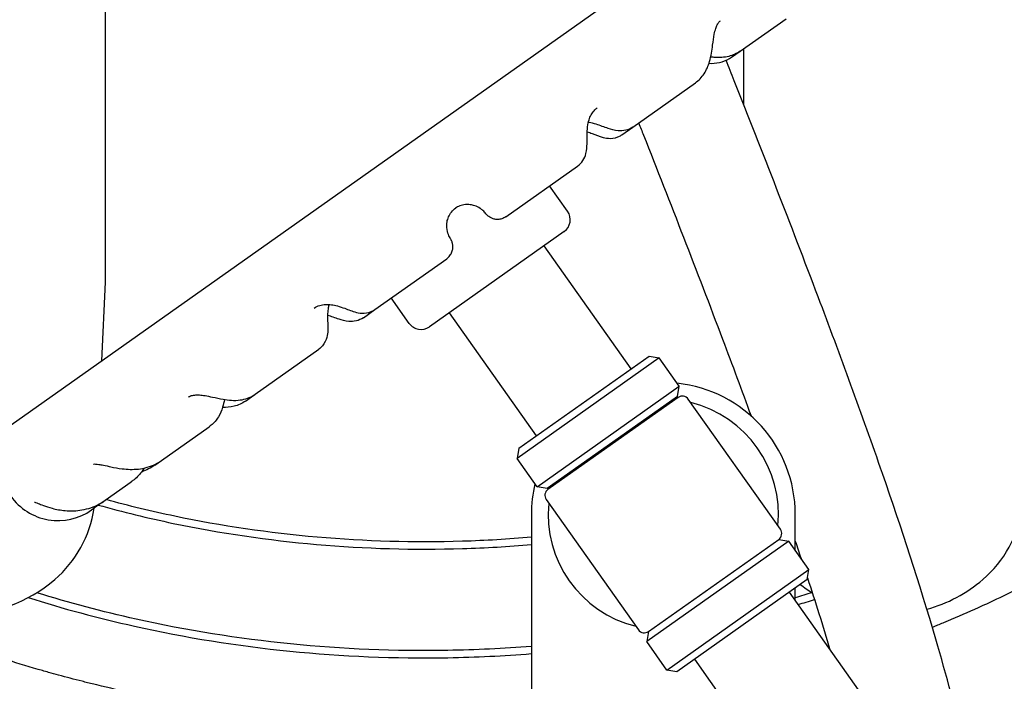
# Model space of a CAD drawing. Header units: inches. Extents: x 24 to 1128, y -94 to 748.
# Tile 473 of 573: x 942 to 950, y 138 to 144. Entities that reach past the tile are written whole.
import ezdxf

# ---------------------------------------------------------------- set-up
doc = ezdxf.new("R2010")
doc.units = ezdxf.units.IN
doc.header["$LTSCALE"] = 32
doc.header["$MEASUREMENT"] = 0
doc.layers.add('Visible (ANSI)', color=7, linetype='Continuous', lineweight=30)

msp = doc.modelspace()

# ---------------------------------------------------------------- linework, layer by layer
at = {"layer": 'Visible (ANSI)'}
for p, q in [((942.44166, 143.51258), (942.44166, 147.11467)), ((941.43881, 140.18893), (948.5814, 145.24322)), ((947.91187, 143.5444), (948.30799, 143.8247)), ((942.44166, 141.55221), (942.44166, 143.51258)), ((947.83868, 143.4926), (947.91187, 143.5444)), ((947.94166, 143.56548), (947.94166, 143.51258)), ((947.94166, 143.51258), (947.94166, 143.0874)), ((946.9873, 142.89015), (947.52624, 143.27152)), ((946.89394, 142.82408), (946.9873, 142.89015)), ((945.89393, 142.11645), (946.51069, 142.55288)), ((946.42509, 142.16374), (946.27016, 142.38268)), ((946.39525, 141.9895), (945.23448, 141.16811)), ((946.97394, 140.80643), (946.22302, 141.86762)), ((944.76363, 141.31662), (945.38381, 141.75547)), ((942.40931, 140.8757), (942.44166, 141.55221)), ((945.06024, 141.19794), (944.90531, 141.41688)), ((944.66479, 141.24667), (944.76363, 141.31662)), ((946.15764, 140.2288), (945.40672, 141.28999)), ((943.73272, 140.58712), (944.28153, 140.97547)), ((947.21411, 140.89982), (945.98967, 140.03337)), ((946.00459, 140.12049), (947.12699, 140.91474)), ((947.12699, 140.91474), (947.21411, 140.89982)), ((947.3874, 140.65494), (947.21411, 140.89982)), ((946.16296, 139.78849), (947.3874, 140.65494)), ((947.37249, 140.56781), (947.3874, 140.65494)), ((943.64923, 140.52804), (943.73272, 140.58712)), ((947.37249, 140.56781), (946.25008, 139.77357)), ((947.37826, 140.55965), (946.25586, 139.76541)), ((948.25963, 139.42233), (947.46539, 140.54474)), ((947.22521, 140.45135), (947.21943, 140.45951)), ((947.99532, 140.43036), (947.99634, 140.40897)), ((942.92556, 140.01595), (943.3368, 140.30695)), ((946.00459, 140.12049), (945.98967, 140.03337)), ((946.16296, 139.78849), (945.98967, 140.03337)), ((942.86749, 139.97485), (942.92556, 140.01595)), ((946.40891, 139.87371), (946.40314, 139.88187)), ((942.4395, 139.672), (942.66356, 139.83055)), ((946.25008, 139.77357), (946.16296, 139.78849)), ((942.41385, 139.65385), (942.4395, 139.672)), ((946.24094, 139.67829), (947.03519, 138.55588)), ((942.32255, 139.58924), (942.34302, 139.60373)), ((946.11279, 139.55031), (946.11279, 138.01952)), ((948.38779, 139.24122), (948.38779, 139.55031)), ((948.33184, 139.32029), (947.10739, 138.45384)), ((947.12231, 138.54096), (948.24471, 139.33521)), ((948.24471, 139.33521), (948.33184, 139.32029)), ((948.50513, 139.0754), (948.33184, 139.32029)), ((947.28068, 138.20895), (948.50513, 139.0754)), ((948.49021, 138.98828), (948.50513, 139.0754)), ((948.49021, 138.98828), (947.3678, 138.19404)), ((949.01587, 137.92083), (948.33715, 138.87997)), ((948.38779, 138.80842), (948.38779, 138.9158)), ((947.12231, 138.54096), (947.10739, 138.45384)), ((947.28068, 138.20895), (947.10739, 138.45384)), ((948.19958, 137.34319), (947.52086, 138.30234)), ((947.3678, 138.19404), (947.28068, 138.20895))]:
    msp.add_line(p, q, dxfattribs=at)
for centre, radius, start, end in [((945.19166, 144.31362), 14.5, 101.940544, 198.821487), ((945.19166, 144.31362), 14.5, 341.178513, 78.059456), ((945.19166, 144.31362), 12.75, 103.608961, 257.832657), ((945.19166, 144.31362), 12.75, 304.209033, 76.391039), ((946.32305, 142.09154), 0.125, 305.284259, 35.284259), ((945.16228, 141.27014), 0.125, 215.284259, 305.284259), ((947.25029, 139.55031), 1.1375, 0, 84.034652), ((947.41437, 140.50863), 0.0625, 35.284259, 125.284259), ((947.25029, 139.55031), 0.9925, 84.367988, 85.257404), ((947.25029, 139.55031), 0.9925, 354.367988, 76.20053), ((947.25029, 139.55031), 1.1375, 166.533866, 180), ((947.25029, 139.55031), 0.9925, 165.311115, 166.20053), ((942.03374, 139.99739), 0.5, 215.284259, 305.284259), ((946.29196, 139.71439), 0.0625, 125.284259, 215.284259), ((945.19166, 144.31362), 13.375, 200.472453, 260.876039), ((945.19166, 144.31362), 12.875, 201.305447, 258.337129), ((947.25029, 139.55031), 0.9925, 174.367988, 256.20053), ((949.35426, 139.74873), 1, 310.571241, 352.034452), ((941.35426, 139.74873), 1, 310.571241, 351.693692), ((948.20861, 139.38623), 0.0625, 305.284259, 35.284259), ((941.19166, 139.93862), 1.25, 229.428759, 310.571241), ((949.19166, 139.93862), 1.25, 232.529525, 238.264999), ((949.19166, 139.93862), 1.25, 285.325033, 310.571241), ((947.08621, 138.59198), 0.0625, 215.284259, 305.284259)]:
    msp.add_arc(centre, radius, start, end, dxfattribs=at)
for points, knots in [([(947.14844, 152.72272), (947.3373, 152.69184), (947.52589, 152.65633), (947.71368, 152.61616), (947.72514, 152.61371), (947.7366, 152.61124), (947.74805, 152.60876), (947.85449, 152.58565), (947.96066, 152.56105), (948.06647, 152.53495), (948.07929, 152.53179), (948.09211, 152.5286), (948.10493, 152.5254), (948.32521, 152.47026), (948.54386, 152.40861), (948.76001, 152.34053), (948.77543, 152.33567), (948.79084, 152.33078), (948.80623, 152.32586), (948.89269, 152.29822), (948.97874, 152.26954), (949.06433, 152.23985), (949.07609, 152.23577), (949.08785, 152.23167), (949.0996, 152.22754), (949.1163, 152.22169), (949.133, 152.21578), (949.14968, 152.20984), (949.35623, 152.13627), (949.56155, 152.05614), (949.76457, 151.96947), (949.78297, 151.96161), (949.80136, 151.9537), (949.81973, 151.94574), (949.90989, 151.90664), (949.99957, 151.86625), (950.08866, 151.82458), (950.10758, 151.81573), (950.12649, 151.80682), (950.14536, 151.79785), (950.19025, 151.77653), (950.23497, 151.75488), (950.27953, 151.73291), (950.42691, 151.66024), (950.57242, 151.58406), (950.71558, 151.50451), (950.73557, 151.4934), (950.75551, 151.48222), (950.77541, 151.47098), (950.80396, 151.45486), (950.83241, 151.4386), (950.86075, 151.42221), (950.89801, 151.40066), (950.93519, 151.37884), (950.97227, 151.35673), (950.98727, 151.34779), (951.00226, 151.3388), (951.01723, 151.32976), (951.03781, 151.31734), (951.05836, 151.30483), (951.07888, 151.29224), (951.26415, 151.17849), (951.44668, 151.05771), (951.62489, 150.93023), (951.64495, 150.91589), (951.66495, 150.90146), (951.68489, 150.88694), (951.76661, 150.82747), (951.84738, 150.76659), (951.92706, 150.70436), (951.94634, 150.68929), (951.96556, 150.67415), (951.98471, 150.65893), (952.12783, 150.5452), (952.26731, 150.42702), (952.40203, 150.30513), (952.43311, 150.27702), (952.46404, 150.24861), (952.49482, 150.21991), (952.49654, 150.21831), (952.49825, 150.2167), (952.49997, 150.2151), (952.5162, 150.19994), (952.53239, 150.18469), (952.54853, 150.16937), (952.62043, 150.1011), (952.69142, 150.03123), (952.76128, 149.95984), (952.778, 149.94275), (952.79465, 149.92558), (952.81124, 149.90832), (952.92351, 149.79151), (953.03269, 149.67078), (953.13797, 149.5466), (953.15186, 149.53022), (953.16568, 149.51377), (953.17944, 149.49727), (953.20536, 149.46617), (953.23104, 149.43485), (953.25645, 149.40334), (953.26935, 149.38735), (953.28218, 149.37132), (953.29494, 149.35523), (953.35891, 149.27458), (953.42117, 149.19268), (953.48156, 149.10967), (953.49264, 149.09445), (953.50365, 149.07919), (953.5146, 149.06389), (953.53934, 149.02933), (953.56375, 148.99458), (953.58783, 148.95966), (953.59814, 148.94471), (953.6084, 148.92972), (953.61858, 148.91471), (953.62156, 148.91032), (953.62453, 148.90594), (953.62749, 148.90155), (953.68251, 148.82006), (953.73616, 148.737), (953.78825, 148.65246), (953.79703, 148.63821), (953.80576, 148.62393), (953.81444, 148.6096), (953.83761, 148.57139), (953.86045, 148.53288), (953.88296, 148.49408), (953.89073, 148.48069), (953.89846, 148.46727), (953.90615, 148.45381), (953.95961, 148.36021), (954.01115, 148.2649), (954.06042, 148.16824), (954.06587, 148.15754), (954.0713, 148.14683), (954.0767, 148.1361), (954.09913, 148.0915), (954.12108, 148.04665), (954.14251, 148.00155), (954.14682, 147.99249), (954.15111, 147.98342), (954.15538, 147.97434), (954.20391, 147.87104), (954.24978, 147.76651), (954.29284, 147.66097), (954.29516, 147.65528), (954.29747, 147.64958), (954.29978, 147.64388), (954.32077, 147.592), (954.34108, 147.53989), (954.3607, 147.48756), (954.36222, 147.48348), (954.36375, 147.47941), (954.36527, 147.47533), (954.40005, 147.38197), (954.43261, 147.28794), (954.4629, 147.1934), (954.46887, 147.17475), (954.47476, 147.15606), (954.48058, 147.13732), (954.48096, 147.13609), (954.48134, 147.13486), (954.48172, 147.13364), (954.49944, 147.07636), (954.5164, 147.01867), (954.53255, 146.9607), (954.53263, 146.96042), (954.53271, 146.96014), (954.53278, 146.95985), (954.56481, 146.8448), (954.59364, 146.72851), (954.61911, 146.61124), (954.61999, 146.60719), (954.62086, 146.60315), (954.62173, 146.59911), (954.63346, 146.54459), (954.64447, 146.48986), (954.65474, 146.43495), (954.6559, 146.42873), (954.65705, 146.42252), (954.6582, 146.4163), (954.67868, 146.30484), (954.69612, 146.19263), (954.71044, 146.07992), (954.71183, 146.06895), (954.71319, 146.05798), (954.71453, 146.047), (954.72042, 145.9985), (954.72572, 145.94998), (954.73044, 145.90144), (954.73174, 145.8881), (954.73299, 145.87475), (954.7342, 145.86141), (954.7438, 145.75531), (954.7506, 145.64919), (954.75461, 145.54324), (954.75528, 145.52556), (954.75588, 145.50789), (954.75639, 145.49023), (954.75762, 145.44805), (954.7584, 145.4059), (954.75875, 145.36379), (954.75892, 145.34397), (954.75898, 145.32416), (954.75895, 145.30435), (954.75894, 145.29468), (954.7589, 145.285), (954.75884, 145.27533), (954.75827, 145.18534), (954.7557, 145.09517), (954.7511, 145.00493), (954.74988, 144.98092), (954.74851, 144.9569), (954.74701, 144.93288), (954.74476, 144.89718), (954.7422, 144.86149), (954.73933, 144.82579), (954.73723, 144.79972), (954.73496, 144.77364), (954.73252, 144.74757), (954.7238, 144.65445), (954.71292, 144.56133), (954.69995, 144.46881), (954.69576, 144.43889), (954.69134, 144.40902), (954.68672, 144.37921), (954.68215, 144.34982), (954.67738, 144.3205), (954.6724, 144.29123), (954.66705, 144.2598), (954.66147, 144.22844), (954.65564, 144.19716), (954.63949, 144.11038), (954.62151, 144.02415), (954.60177, 143.93859), (954.59402, 143.90496), (954.58599, 143.87144), (954.5777, 143.83802), (954.5758, 143.8304), (954.5739, 143.82278), (954.57198, 143.81517), (954.56765, 143.79801), (954.56325, 143.78087), (954.55878, 143.76377), (954.54981, 143.72943), (954.54056, 143.69522), (954.53104, 143.66113), (954.50925, 143.58318), (954.48603, 143.50589), (954.46144, 143.42932), (954.45322, 143.40373), (954.44485, 143.37821), (954.43633, 143.35278), (954.43308, 143.34311), (954.42982, 143.33344), (954.42653, 143.32378), (954.42039, 143.30574), (954.41416, 143.28772), (954.40785, 143.26973), (954.39536, 143.23408), (954.38254, 143.19852), (954.3694, 143.16306), (954.34351, 143.09316), (954.31638, 143.02363), (954.28803, 142.95454), (954.27323, 142.91844), (954.25809, 142.88247), (954.24263, 142.84661), (954.23579, 142.83075), (954.22889, 142.81492), (954.22192, 142.79911), (954.20597, 142.7629), (954.18969, 142.72683), (954.17308, 142.6909), (954.16464, 142.67263), (954.15611, 142.6544), (954.1475, 142.63621), (954.12478, 142.5882), (954.10148, 142.54045), (954.07761, 142.49297), (954.05936, 142.45665), (954.04077, 142.4205), (954.02186, 142.38451), (954.01447, 142.37045), (954.00703, 142.35641), (953.99954, 142.34241), (953.98012, 142.30606), (953.96039, 142.26994), (953.94036, 142.23404), (953.91791, 142.1938), (953.89509, 142.15384), (953.87191, 142.11418), (953.85869, 142.09157), (953.84536, 142.06904), (953.83191, 142.04662), (953.81034, 142.01065), (953.78848, 141.97493), (953.76634, 141.93947), (953.75843, 141.92679), (953.75047, 141.91414), (953.74249, 141.90152), (953.71991, 141.86586), (953.69704, 141.83045), (953.67391, 141.79531), (953.63745, 141.73993), (953.60031, 141.68521), (953.56256, 141.63117), (953.52661, 141.57971), (953.48995, 141.52867), (953.45262, 141.47808), (953.4274, 141.44389), (953.40186, 141.4099), (953.37603, 141.37613), (953.33223, 141.31885), (953.28756, 141.26218), (953.24208, 141.20614), (953.21575, 141.1737), (953.18914, 141.14147), (953.16227, 141.10945), (953.11477, 141.05286), (953.06644, 140.99695), (953.01733, 140.94175), (952.94072, 140.85564), (952.86222, 140.77126), (952.78205, 140.68872), (952.75467, 140.66053), (952.72709, 140.63255), (952.69932, 140.60479), (952.6448, 140.55028), (952.58955, 140.4966), (952.53366, 140.4438), (952.51696, 140.42802), (952.5002, 140.41232), (952.48339, 140.3967), (952.47183, 140.38596), (952.46024, 140.37526), (952.44863, 140.36459), (952.4118, 140.33076), (952.37471, 140.2973), (952.33738, 140.26422), (952.31676, 140.24596), (952.29607, 140.2278), (952.27531, 140.20977), (952.19255, 140.13786), (952.10825, 140.06744), (952.02263, 139.99862), (951.99167, 139.97374), (951.96054, 139.94907), (951.92924, 139.9246), (951.87416, 139.88155), (951.81855, 139.83914), (951.76245, 139.79739), (951.73113, 139.77408), (951.69966, 139.75098), (951.66804, 139.72808), (951.66657, 139.72701), (951.6651, 139.72595), (951.66363, 139.72488), (951.51762, 139.61927), (951.36846, 139.51804), (951.21674, 139.42128), (951.18699, 139.40231), (951.15715, 139.38351), (951.12721, 139.36489), (951.06258, 139.32467), (950.9975, 139.28526), (950.93203, 139.24666), (950.90405, 139.23016), (950.876, 139.21381), (950.84788, 139.19761), (950.79983, 139.16993), (950.75157, 139.14267), (950.70314, 139.11584), (950.70118, 139.11476), (950.69922, 139.11367), (950.69725, 139.11259), (950.57988, 139.04769), (950.46108, 138.98512), (950.34101, 138.92491), (950.31598, 138.91236), (950.2909, 138.89991), (950.26576, 138.88756), (950.18949, 138.8501), (950.11273, 138.81358), (950.03553, 138.778), (950.01174, 138.76704), (949.98791, 138.75617), (949.96404, 138.74539), (949.8764, 138.7058), (949.7882, 138.66743), (949.69951, 138.63026), (949.68657, 138.62484), (949.67361, 138.61944), (949.66065, 138.61406), (949.63019, 138.60144), (949.59968, 138.58897), (949.56911, 138.57663)], [0, 0, 0, 0, 0.01079038, 0.01079038, 0.01079038, 0.01144877, 0.01144877, 0.01144877, 0.01756808, 0.01756808, 0.01756808, 0.01830987, 0.01830987, 0.01830987, 0.03106085, 0.03106085, 0.03106085, 0.03197045, 0.03197045, 0.03197045, 0.03707926, 0.03707926, 0.03707926, 0.03778127, 0.03778127, 0.03778127, 0.03877888, 0.03877888, 0.03877888, 0.05112737, 0.05112737, 0.05112737, 0.05224684, 0.05224684, 0.05224684, 0.05774286, 0.05774286, 0.05774286, 0.05891065, 0.05891065, 0.05891065, 0.06168798, 0.06168798, 0.06168798, 0.07087448, 0.07087448, 0.07087448, 0.07215735, 0.07215735, 0.07215735, 0.07399765, 0.07399765, 0.07399765, 0.07641645, 0.07641645, 0.07641645, 0.07739504, 0.07739504, 0.07739504, 0.07874059, 0.07874059, 0.07874059, 0.09089101, 0.09089101, 0.09089101, 0.09225833, 0.09225833, 0.09225833, 0.09786091, 0.09786091, 0.09786091, 0.09921692, 0.09921692, 0.09921692, 0.10934859, 0.10934859, 0.10934859, 0.1116853, 0.1116853, 0.1116853, 0.11181565, 0.11181565, 0.11181565, 0.11304859, 0.11304859, 0.11304859, 0.11854059, 0.11854059, 0.11854059, 0.11985492, 0.11985492, 0.11985492, 0.12875114, 0.12875114, 0.12875114, 0.12992488, 0.12992488, 0.12992488, 0.13213725, 0.13213725, 0.13213725, 0.13325962, 0.13325962, 0.13325962, 0.13888546, 0.13888546, 0.13888546, 0.13991699, 0.13991699, 0.13991699, 0.14224804, 0.14224804, 0.14224804, 0.14324629, 0.14324629, 0.14324629, 0.1435377, 0.1435377, 0.1435377, 0.14894829, 0.14894829, 0.14894829, 0.14985972, 0.14985972, 0.14985972, 0.15229084, 0.15229084, 0.15229084, 0.15312986, 0.15312986, 0.15312986, 0.15896487, 0.15896487, 0.15896487, 0.15961073, 0.15961073, 0.15961073, 0.16229549, 0.16229549, 0.16229549, 0.16283511, 0.16283511, 0.16283511, 0.16897225, 0.16897225, 0.16897225, 0.16930348, 0.16930348, 0.16930348, 0.17231707, 0.17231707, 0.17231707, 0.1725517, 0.1725517, 0.1725517, 0.17792504, 0.17792504, 0.17792504, 0.178985, 0.178985, 0.178985, 0.17905439, 0.17905439, 0.17905439, 0.18229283, 0.18229283, 0.18229283, 0.18230853, 0.18230853, 0.18230853, 0.18873502, 0.18873502, 0.18873502, 0.18895648, 0.18895648, 0.18895648, 0.19194243, 0.19194243, 0.19194243, 0.1922804, 0.1922804, 0.1922804, 0.19833675, 0.19833675, 0.19833675, 0.19892617, 0.19892617, 0.19892617, 0.20153116, 0.20153116, 0.20153116, 0.20224716, 0.20224716, 0.20224716, 0.20794059, 0.20794059, 0.20794059, 0.20889037, 0.20889037, 0.20889037, 0.21115826, 0.21115826, 0.21115826, 0.21222596, 0.21222596, 0.21222596, 0.21274784, 0.21274784, 0.21274784, 0.21760256, 0.21760256, 0.21760256, 0.21889455, 0.21889455, 0.21889455, 0.22081427, 0.22081427, 0.22081427, 0.22221665, 0.22221665, 0.22221665, 0.22722592, 0.22722592, 0.22722592, 0.2288459, 0.2288459, 0.2288459, 0.2304425, 0.2304425, 0.2304425, 0.23215683, 0.23215683, 0.23215683, 0.23691219, 0.23691219, 0.23691219, 0.23878083, 0.23878083, 0.23878083, 0.23920716, 0.23920716, 0.23920716, 0.24016832, 0.24016832, 0.24016832, 0.24209777, 0.24209777, 0.24209777, 0.24650932, 0.24650932, 0.24650932, 0.24798402, 0.24798402, 0.24798402, 0.24854499, 0.24854499, 0.24854499, 0.24959243, 0.24959243, 0.24959243, 0.25166721, 0.25166721, 0.25166721, 0.25575648, 0.25575648, 0.25575648, 0.25789262, 0.25789262, 0.25789262, 0.25883761, 0.25883761, 0.25883761, 0.2610015, 0.2610015, 0.2610015, 0.26210154, 0.26210154, 0.26210154, 0.26500469, 0.26500469, 0.26500469, 0.26722569, 0.26722569, 0.26722569, 0.26809375, 0.26809375, 0.26809375, 0.27034676, 0.27034676, 0.27034676, 0.27287219, 0.27287219, 0.27287219, 0.27431215, 0.27431215, 0.27431215, 0.27662186, 0.27662186, 0.27662186, 0.27744767, 0.27744767, 0.27744767, 0.27978229, 0.27978229, 0.27978229, 0.28346173, 0.28346173, 0.28346173, 0.28696535, 0.28696535, 0.28696535, 0.28933264, 0.28933264, 0.28933264, 0.29334652, 0.29334652, 0.29334652, 0.29567039, 0.29567039, 0.29567039, 0.29977824, 0.29977824, 0.29977824, 0.30618691, 0.30618691, 0.30618691, 0.30837588, 0.30837588, 0.30837588, 0.31267455, 0.31267455, 0.31267455, 0.31395918, 0.31395918, 0.31395918, 0.31484219, 0.31484219, 0.31484219, 0.31764331, 0.31764331, 0.31764331, 0.31919023, 0.31919023, 0.31919023, 0.32535777, 0.32535777, 0.32535777, 0.32758773, 0.32758773, 0.32758773, 0.33151198, 0.33151198, 0.33151198, 0.33370286, 0.33370286, 0.33370286, 0.33380468, 0.33380468, 0.33380468, 0.34391678, 0.34391678, 0.34391678, 0.34589904, 0.34589904, 0.34589904, 0.35017903, 0.35017903, 0.35017903, 0.35200789, 0.35200789, 0.35200789, 0.35513353, 0.35513353, 0.35513353, 0.35526006, 0.35526006, 0.35526006, 0.36283109, 0.36283109, 0.36283109, 0.36440943, 0.36440943, 0.36440943, 0.36919787, 0.36919787, 0.36919787, 0.37067312, 0.37067312, 0.37067312, 0.37608944, 0.37608944, 0.37608944, 0.37687987, 0.37687987, 0.37687987, 0.37873666, 0.37873666, 0.37873666, 0.37873666]), ([(946.09839, 137.78001), (946.09277, 137.77959), (946.08714, 137.77917), (946.08151, 137.77876), (946.07646, 137.77839), (946.07141, 137.77803), (946.06636, 137.77766), (945.84251, 137.76159), (945.61829, 137.75172), (945.39428, 137.74801), (945.39325, 137.74799), (945.39222, 137.74797), (945.39119, 137.74795), (945.30475, 137.74654), (945.21834, 137.74605), (945.13196, 137.74647), (945.10541, 137.7466), (945.07886, 137.74682), (945.05229, 137.74712), (945.05156, 137.74713), (945.05083, 137.74714), (945.0501, 137.74715), (944.82081, 137.7498), (944.59107, 137.75891), (944.3617, 137.77453), (944.35722, 137.77484), (944.35274, 137.77515), (944.34827, 137.77546), (944.2357, 137.78325), (944.12323, 137.79261), (944.01095, 137.80353), (944.00447, 137.80416), (943.99799, 137.80479), (943.99151, 137.80543), (943.76483, 137.82785), (943.53899, 137.85665), (943.31453, 137.89179), (943.30403, 137.89343), (943.29353, 137.89509), (943.28303, 137.89676), (943.24916, 137.90216), (943.21533, 137.9077), (943.18153, 137.91338), (943.11068, 137.92529), (943.03987, 137.93786), (942.96913, 137.95108), (942.95682, 137.95338), (942.94452, 137.9557), (942.93221, 137.95804), (942.7162, 137.99913), (942.50087, 138.04634), (942.28709, 138.09968), (942.27127, 138.10363), (942.25547, 138.10761), (942.23968, 138.11162), (942.17237, 138.12871), (942.10522, 138.14642), (942.03826, 138.16473), (942.00923, 138.17266), (941.98025, 138.18071), (941.95129, 138.18887), (941.9338, 138.19381), (941.91631, 138.19878), (941.89884, 138.2038), (941.69471, 138.26241), (941.49249, 138.32668), (941.29282, 138.39652), (941.28907, 138.39783), (941.28532, 138.39915), (941.28157, 138.40046), (941.26447, 138.40646), (941.24738, 138.41251), (941.23029, 138.4186), (941.14345, 138.44957), (941.05685, 138.48168), (940.97057, 138.51495), (940.94817, 138.52358), (940.9258, 138.53229), (940.90345, 138.54108), (940.84301, 138.56484), (940.78274, 138.58917), (940.72268, 138.61406), (940.71041, 138.61915), (940.69815, 138.62426), (940.6859, 138.62939), (940.56054, 138.68189), (940.43608, 138.73684), (940.3128, 138.79421), (940.28791, 138.80579), (940.26307, 138.81747), (940.23828, 138.82925), (940.15156, 138.87045), (940.06544, 138.91284), (939.98003, 138.95642), (939.95399, 138.9697), (939.92801, 138.9831), (939.9021, 138.9966), (939.82954, 139.03442), (939.75751, 139.07309), (939.68607, 139.11259), (939.63918, 139.13852), (939.59254, 139.1648), (939.54617, 139.19144), (939.47709, 139.23113), (939.40833, 139.27175), (939.33998, 139.31331), (939.31161, 139.33055), (939.28332, 139.34795), (939.2551, 139.36552), (939.18021, 139.41212), (939.10585, 139.45984), (939.03209, 139.50867), (939.0031, 139.52787), (938.9742, 139.54723), (938.94541, 139.56677), (938.86709, 139.6199), (938.78952, 139.67428), (938.7128, 139.72988), (938.62202, 139.79567), (938.53244, 139.86316), (938.44424, 139.93231), (938.41484, 139.95535), (938.3856, 139.97858), (938.35651, 140.00199), (938.29224, 140.05371), (938.22875, 140.10631), (938.16616, 140.15971), (938.13673, 140.18481), (938.1075, 140.2101), (938.07846, 140.23556), (938.0676, 140.24509), (938.05676, 140.25464), (938.04595, 140.26422), (938.04241, 140.26736), (938.03887, 140.2705), (938.03533, 140.27365), (937.99093, 140.31312), (937.94684, 140.35317), (937.90309, 140.39377), (937.81528, 140.47527), (937.72887, 140.55902), (937.64418, 140.64488), (937.61529, 140.67418), (937.5866, 140.70372), (937.55812, 140.7335), (937.50465, 140.78941), (937.45193, 140.84617), (937.40003, 140.90374), (937.38865, 140.91637), (937.3773, 140.92904), (937.366, 140.94175), (937.34958, 140.9602), (937.33325, 140.97873), (937.31701, 140.99734), (937.22595, 141.1017), (937.13765, 141.20856), (937.05249, 141.31764), (937.02661, 141.35079), (937.00102, 141.38415), (936.97572, 141.41771), (936.96389, 141.43341), (936.95213, 141.44915), (936.94043, 141.46493), (936.9153, 141.49883), (936.89049, 141.53292), (936.86599, 141.56719), (936.84167, 141.6012), (936.81767, 141.6354), (936.79399, 141.66977), (936.77194, 141.70177), (936.75009, 141.73403), (936.72847, 141.76653), (936.70498, 141.80183), (936.68176, 141.83742), (936.6588, 141.8733), (936.6485, 141.88941), (936.63825, 141.90557), (936.62805, 141.92179), (936.6056, 141.95753), (936.58341, 141.99355), (936.56153, 142.02981), (936.54472, 142.05767), (936.52809, 142.08567), (936.51164, 142.1138), (936.48702, 142.15592), (936.46282, 142.19834), (936.43906, 142.24106), (936.41908, 142.27696), (936.39941, 142.31307), (936.38006, 142.34937), (936.37034, 142.36762), (936.36069, 142.38592), (936.35113, 142.40426), (936.33245, 142.44009), (936.31409, 142.47609), (936.29605, 142.51227), (936.27555, 142.55337), (936.25547, 142.59469), (936.23582, 142.63621), (936.22006, 142.66953), (936.20456, 142.70298), (936.18935, 142.73655), (936.17321, 142.77219), (936.15738, 142.80798), (936.14187, 142.84389), (936.133, 142.86443), (936.12424, 142.88502), (936.11558, 142.90564), (936.10069, 142.94112), (936.08612, 142.97671), (936.07187, 143.01242), (936.0406, 143.09078), (936.01089, 143.16967), (935.98278, 143.249), (935.97035, 143.28406), (935.95824, 143.3192), (935.94645, 143.35442), (935.94457, 143.36004), (935.9427, 143.36566), (935.94083, 143.37128), (935.93515, 143.38841), (935.92953, 143.40558), (935.92398, 143.4228), (935.91277, 143.45757), (935.90183, 143.49254), (935.89117, 143.52768), (935.86617, 143.61012), (935.84269, 143.69356), (935.82087, 143.7779), (935.81766, 143.7903), (935.81449, 143.80273), (935.81135, 143.81517), (935.80607, 143.83611), (935.80089, 143.8571), (935.79581, 143.87814), (935.78932, 143.90506), (935.783, 143.93206), (935.77686, 143.95911), (935.76961, 143.99103), (935.7626, 144.02303), (935.75585, 144.0551), (935.72422, 144.20538), (935.69811, 144.35719), (935.67777, 144.50981), (935.67415, 144.53696), (935.67072, 144.56413), (935.66746, 144.59132), (935.64112, 144.81153), (935.62684, 145.03313), (935.62466, 145.25383), (935.62447, 145.27377), (935.62437, 145.2937), (935.62437, 145.31362)], [0.44592512, 0.44592512, 0.44592512, 0.44592512, 0.44624305, 0.44624305, 0.44624305, 0.44652836, 0.44652836, 0.44652836, 0.45917487, 0.45917487, 0.45917487, 0.45923303, 0.45923303, 0.45923303, 0.46411314, 0.46411314, 0.46411314, 0.46561321, 0.46561321, 0.46561321, 0.4656545, 0.4656545, 0.4656545, 0.47860252, 0.47860252, 0.47860252, 0.47885529, 0.47885529, 0.47885529, 0.48520997, 0.48520997, 0.48520997, 0.48557678, 0.48557678, 0.48557678, 0.49840856, 0.49840856, 0.49840856, 0.49900895, 0.49900895, 0.49900895, 0.50094645, 0.50094645, 0.50094645, 0.50500758, 0.50500758, 0.50500758, 0.5057142, 0.5057142, 0.5057142, 0.5181201, 0.5181201, 0.5181201, 0.51903767, 0.51903767, 0.51903767, 0.52294765, 0.52294765, 0.52294765, 0.52464227, 0.52464227, 0.52464227, 0.52566643, 0.52566643, 0.52566643, 0.53763393, 0.53763393, 0.53763393, 0.53785865, 0.53785865, 0.53785865, 0.53888419, 0.53888419, 0.53888419, 0.54409695, 0.54409695, 0.54409695, 0.54545002, 0.54545002, 0.54545002, 0.54910892, 0.54910892, 0.54910892, 0.54985628, 0.54985628, 0.54985628, 0.55750363, 0.55750363, 0.55750363, 0.55904744, 0.55904744, 0.55904744, 0.56444859, 0.56444859, 0.56444859, 0.56609544, 0.56609544, 0.56609544, 0.57070762, 0.57070762, 0.57070762, 0.57373501, 0.57373501, 0.57373501, 0.57824481, 0.57824481, 0.57824481, 0.580116, 0.580116, 0.580116, 0.58508171, 0.58508171, 0.58508171, 0.58703376, 0.58703376, 0.58703376, 0.59234267, 0.59234267, 0.59234267, 0.59862474, 0.59862474, 0.59862474, 0.60071839, 0.60071839, 0.60071839, 0.60534489, 0.60534489, 0.60534489, 0.6075201, 0.6075201, 0.6075201, 0.60833423, 0.60833423, 0.60833423, 0.60860114, 0.60860114, 0.60860114, 0.61195112, 0.61195112, 0.61195112, 0.61867522, 0.61867522, 0.61867522, 0.62096918, 0.62096918, 0.62096918, 0.62527587, 0.62527587, 0.62527587, 0.62622063, 0.62622063, 0.62622063, 0.62759251, 0.62759251, 0.62759251, 0.63528419, 0.63528419, 0.63528419, 0.63762193, 0.63762193, 0.63762193, 0.63871554, 0.63871554, 0.63871554, 0.64106402, 0.64106402, 0.64106402, 0.64339464, 0.64339464, 0.64339464, 0.64556468, 0.64556468, 0.64556468, 0.64792095, 0.64792095, 0.64792095, 0.64897857, 0.64897857, 0.64897857, 0.65130863, 0.65130863, 0.65130863, 0.65309875, 0.65309875, 0.65309875, 0.65577883, 0.65577883, 0.65577883, 0.65803178, 0.65803178, 0.65803178, 0.6591642, 0.6591642, 0.6591642, 0.66137601, 0.66137601, 0.66137601, 0.66388838, 0.66388838, 0.66388838, 0.66590428, 0.66590428, 0.66590428, 0.66804425, 0.66804425, 0.66804425, 0.6692684, 0.6692684, 0.6692684, 0.67137378, 0.67137378, 0.67137378, 0.67599421, 0.67599421, 0.67599421, 0.67803638, 0.67803638, 0.67803638, 0.67836216, 0.67836216, 0.67836216, 0.67935442, 0.67935442, 0.67935442, 0.68135842, 0.68135842, 0.68135842, 0.6860584, 0.6860584, 0.6860584, 0.68674973, 0.68674973, 0.68674973, 0.68791288, 0.68791288, 0.68791288, 0.6894007, 0.6894007, 0.6894007, 0.6911566, 0.6911566, 0.6911566, 0.69938458, 0.69938458, 0.69938458, 0.70084809, 0.70084809, 0.70084809, 0.71269961, 0.71269961, 0.71269961, 0.71377035, 0.71377035, 0.71377035, 0.71377035]), ([(947.52624, 143.27152), (947.55604, 143.2926), (947.5817, 143.31965), (947.62371, 143.38297), (947.63848, 143.41892), (947.66285, 143.50328), (947.66925, 143.55147), (947.6798, 143.63088), (947.684, 143.6625), (947.69319, 143.70915), (947.69744, 143.72607), (947.70622, 143.75306), (947.71071, 143.76392), (947.71994, 143.78195), (947.72464, 143.78902), (947.73398, 143.80047), (947.73852, 143.80456), (947.7427, 143.80751)], [7.0438395, 7.0438395, 7.0438395, 7.0438395, 7.2827915, 7.2827915, 7.5489996, 7.5489996, 7.9046756, 7.9046756, 8.1633181, 8.1633181, 8.3375848, 8.3375848, 8.491579, 8.491579, 8.6500373, 8.6500373, 8.8222193, 8.8222193, 8.8222193, 8.8222193]), ([(947.91187, 143.5444), (947.88208, 143.52331), (947.84853, 143.50832), (947.77529, 143.48972), (947.7359, 143.48765), (947.68509, 143.49083), (947.67189, 143.49221), (947.65873, 143.494)], [10.60218292, 10.60218292, 10.60218292, 10.60218292, 10.83971715, 10.83971715, 11.1037435, 11.1037435, 11.19746066, 11.19746066, 11.19746066, 11.19746066]), ([(947.64427, 143.4399), (947.67345, 143.43874), (947.70346, 143.44051), (947.76393, 143.45345), (947.79426, 143.46496), (947.82754, 143.48503), (947.83318, 143.48871), (947.83868, 143.4926)], [4.87393044, 4.87393044, 4.87393044, 4.87393044, 5.08110287, 5.08110287, 5.29306533, 5.29306533, 5.33743846, 5.33743846, 5.33743846, 5.33743846]), ([(950.0421, 136.4706), (950.02168, 136.63573), (949.99599, 136.80003), (949.9664, 136.96345), (949.93175, 137.1548), (949.89173, 137.34497), (949.77442, 137.84993), (949.69023, 138.16285), (949.45908, 138.95429), (949.30306, 139.42984), (948.96231, 140.41315), (948.77603, 140.92039), (948.34959, 142.04954), (948.10693, 142.67044), (947.83829, 143.34874), (947.81506, 143.40733), (947.79179, 143.46592)], [12.0182204, 12.0182204, 12.0182204, 12.0182204, 13.2760106, 13.2760106, 13.2760106, 14.7487208, 14.7487208, 17.2084432, 17.2084432, 21.0137403, 21.0137403, 25.126851, 25.126851, 30.2041559, 30.2041559, 30.6843454, 30.6843454, 30.6843454, 30.6843454]), ([(946.51069, 142.55288), (946.52931, 142.56606), (946.54512, 142.58315), (946.56988, 142.62126), (946.57775, 142.64205), (946.59095, 142.69259), (946.59221, 142.72014), (946.59359, 142.78373), (946.59232, 142.81961), (946.59579, 142.88036), (946.59863, 142.90446), (946.60738, 142.94403), (946.61227, 142.95987), (946.62417, 142.98872), (946.63111, 143.00165), (946.64764, 143.02599), (946.65756, 143.03709), (946.67191, 143.0495), (946.67577, 143.05253), (946.67972, 143.05532)], [10.5948756, 10.5948756, 10.5948756, 10.5948756, 10.7297081, 10.7297081, 10.8843909, 10.8843909, 11.1415969, 11.1415969, 11.4971823, 11.4971823, 11.7365458, 11.7365458, 11.9171261, 11.9171261, 12.0960724, 12.0960724, 12.3000118, 12.3000118, 12.3728024, 12.3728024, 12.3728024, 12.3728024]), ([(946.9873, 142.89015), (946.96868, 142.87697), (946.94729, 142.86773), (946.90303, 142.85706), (946.88074, 142.85657), (946.82844, 142.86105), (946.8019, 142.86915), (946.7409, 142.88969), (946.70687, 142.90355), (946.65117, 142.92057), (946.63058, 142.92568), (946.60862, 142.92918), (946.60643, 142.92951), (946.60426, 142.92981)], [7.0795408, 7.0795408, 7.0795408, 7.0795408, 7.2147153, 7.2147153, 7.3694813, 7.3694813, 7.6257126, 7.6257126, 7.9770388, 7.9770388, 8.1834998, 8.1834998, 8.2065019, 8.2065019, 8.2065019, 8.2065019]), ([(947.03776, 142.92585), (947.0517, 142.89063), (947.06563, 142.85541), (947.31079, 142.23503), (947.53927, 141.64886), (947.84392, 140.84066), (947.92583, 140.62064), (948.00642, 140.40017)], [9.5445186, 9.5445186, 9.5445186, 9.5445186, 9.8332257, 9.8332257, 14.629267, 14.629267, 16.4197662, 16.4197662, 16.4197662, 16.4197662]), ([(946.59406, 142.85021), (946.60857, 142.84537), (946.62281, 142.84005), (946.66754, 142.82281), (946.69627, 142.81038), (946.74975, 142.79652), (946.77063, 142.79258), (946.82102, 142.79325), (946.85207, 142.79931), (946.88496, 142.81805), (946.88953, 142.82096), (946.89394, 142.82408)], [9.7763179, 9.7763179, 9.7763179, 9.7763179, 9.92633526, 9.92633526, 10.25053592, 10.25053592, 10.42638899, 10.42638899, 10.61040394, 10.61040394, 10.64091456, 10.64091456, 10.64091456, 10.64091456]), ([(945.38381, 141.75547), (945.39471, 141.76319), (945.40423, 141.7727), (945.41955, 141.79305), (945.42494, 141.80378), (945.43325, 141.82571), (945.43508, 141.83607), (945.43734, 141.85746), (945.43656, 141.86612), (945.43442, 141.88369), (945.43262, 141.88964), (945.4296, 141.89962), (945.42828, 141.90295), (945.42591, 141.90876), (945.42492, 141.91092), (945.42272, 141.91554), (945.42173, 141.91744), (945.41878, 141.92302), (945.4174, 141.9254), (945.41043, 141.93765), (945.40459, 141.94759), (945.39187, 141.97908), (945.38577, 141.99964), (945.38275, 142.0393), (945.38334, 142.05583), (945.38889, 142.08716), (945.39318, 142.10162), (945.40549, 142.13005), (945.41373, 142.14398), (945.43441, 142.17053), (945.44732, 142.183), (945.46217, 142.19374), (945.46271, 142.19413), (945.46326, 142.19452)], [3.6867246, 3.6867246, 3.6867246, 3.6867246, 3.6915312, 3.6915312, 3.6968314, 3.6968314, 3.7038026, 3.7038026, 3.7145827, 3.7145827, 3.7320314, 3.7320314, 3.7519405, 3.7519405, 3.7750839, 3.7750839, 3.8115678, 3.8115678, 3.9003782, 3.9003782, 4.2560578, 4.2560578, 4.6117375, 4.6117375, 4.836966, 4.836966, 5.0299099, 5.0299099, 5.2322761, 5.2322761, 5.4566239, 5.4566239, 5.4651228, 5.4651228, 5.4651228, 5.4651228]), ([(945.89393, 142.11645), (945.88303, 142.10873), (945.87089, 142.10292), (945.8466, 142.09525), (945.83469, 142.09374), (945.81123, 142.09319), (945.80086, 142.09492), (945.77993, 142.0999), (945.77202, 142.10353), (945.75616, 142.11139), (945.75115, 142.11507), (945.74276, 142.12123), (945.74006, 142.12358), (945.73537, 142.12774), (945.73367, 142.1294), (945.73004, 142.133), (945.72859, 142.13456), (945.72431, 142.1392), (945.72254, 142.14127), (945.71345, 142.15175), (945.70599, 142.1606), (945.68712, 142.17734), (945.67959, 142.18336), (945.65805, 142.19772), (945.64257, 142.2059), (945.61252, 142.21617), (945.59936, 142.21927), (945.57198, 142.2226), (945.55781, 142.22278), (945.52753, 142.21979), (945.5111, 142.21596), (945.48249, 142.20509), (945.47011, 142.19873), (945.45858, 142.1911)], [7.2461046, 7.2461046, 7.2461046, 7.2461046, 7.2508817, 7.2508817, 7.2561473, 7.2561473, 7.2630707, 7.2630707, 7.2737725, 7.2737725, 7.2910781, 7.2910781, 7.3108228, 7.3108228, 7.3338313, 7.3338313, 7.3701847, 7.3701847, 7.4588948, 7.4588948, 7.8100606, 7.8100606, 7.9856435, 7.9856435, 8.2388758, 8.2388758, 8.4153502, 8.4153502, 8.5920141, 8.5920141, 8.8016194, 8.8016194, 8.9772926, 8.9772926, 8.9772926, 8.9772926]), ([(944.24004, 141.32894), (944.25415, 141.33892), (944.27059, 141.34698), (944.30457, 141.35713), (944.32171, 141.36002), (944.35559, 141.36159), (944.37235, 141.3608), (944.40669, 141.3563), (944.42428, 141.35258), (944.46294, 141.34208), (944.48357, 141.33495), (944.53683, 141.31524), (944.56746, 141.30181), (944.62467, 141.28805), (944.64628, 141.28441), (944.69673, 141.28686), (944.72609, 141.2937), (944.75634, 141.31167), (944.76003, 141.31407), (944.76363, 141.31662)], [5.4661941, 5.4661941, 5.4661941, 5.4661941, 5.7186368, 5.7186368, 5.9293611, 5.9293611, 6.110925, 6.110925, 6.294086, 6.294086, 6.5142936, 6.5142936, 6.8706105, 6.8706105, 7.0487689, 7.0487689, 7.2229596, 7.2229596, 7.2477782, 7.2477782, 7.2477782, 7.2477782]), ([(944.36795, 141.36064), (944.36556, 141.35151), (944.36356, 141.34197), (944.35938, 141.31627), (944.35783, 141.29937), (944.35624, 141.26214), (944.35652, 141.24176), (944.35803, 141.18888), (944.36018, 141.1577), (944.35559, 141.10302), (944.35249, 141.08222), (944.33525, 141.03469), (944.31929, 141.00735), (944.29066, 140.98229), (944.28618, 140.97876), (944.28153, 140.97547)], [9.5751119, 9.5751119, 9.5751119, 9.5751119, 9.679109, 9.679109, 9.8468374, 9.8468374, 10.0465799, 10.0465799, 10.3696186, 10.3696186, 10.5454715, 10.5454715, 10.7298707, 10.7298707, 10.762156, 10.762156, 10.762156, 10.762156]), ([(944.66479, 141.24667), (944.64622, 141.23354), (944.62493, 141.22432), (944.58079, 141.21362), (944.55853, 141.21309), (944.50645, 141.21744), (944.48026, 141.22535), (944.42156, 141.2446), (944.38989, 141.25699), (944.35664, 141.26693)], [7.06910694, 7.06910694, 7.06910694, 7.06910694, 7.20384999, 7.20384999, 7.35851936, 7.35851936, 7.6148383, 7.6148383, 7.95304569, 7.95304569, 7.95304569, 7.95304569]), ([(943.1576, 140.56297), (943.16216, 140.5662), (943.16778, 140.56929), (943.18431, 140.57558), (943.19641, 140.57851), (943.22319, 140.58093), (943.23637, 140.58111), (943.26594, 140.57937), (943.28234, 140.57745), (943.32001, 140.57144), (943.34161, 140.56707), (943.39351, 140.55601), (943.4243, 140.54903), (943.50285, 140.53536), (943.55235, 140.53022), (943.64566, 140.54303), (943.6885, 140.55773), (943.72792, 140.58377), (943.73033, 140.58543), (943.73272, 140.58712)], [7.1253067, 7.1253067, 7.1253067, 7.1253067, 7.2886475, 7.2886475, 7.5021278, 7.5021278, 7.6604269, 7.6604269, 7.8196735, 7.8196735, 8.002816, 8.002816, 8.2441742, 8.2441742, 8.6017516, 8.6017516, 8.8938897, 8.8938897, 8.9131938, 8.9131938, 8.9131938, 8.9131938]), ([(943.46723, 140.54163), (943.46342, 140.51932), (943.45852, 140.49692), (943.4431, 140.44613), (943.43128, 140.41774), (943.39859, 140.36442), (943.37764, 140.33964), (943.34764, 140.31493), (943.34229, 140.31084), (943.3368, 140.30695)], [4.70407884, 4.70407884, 4.70407884, 4.70407884, 4.86914042, 4.86914042, 5.08110287, 5.08110287, 5.29306533, 5.29306533, 5.33743846, 5.33743846, 5.33743846, 5.33743846]), ([(943.64923, 140.52804), (943.61944, 140.50695), (943.58539, 140.49175), (943.51714, 140.47457), (943.48371, 140.47194), (943.45119, 140.47275)], [7.04372018, 7.04372018, 7.04372018, 7.04372018, 7.28267032, 7.28267032, 7.51162629, 7.51162629, 7.51162629, 7.51162629]), ([(942.33803, 139.98459), (942.33804, 139.98458), (942.3394, 139.98493), (942.34553, 139.98542), (942.35061, 139.98553), (942.36444, 139.98473), (942.37332, 139.98378), (942.39578, 139.98039), (942.40987, 139.97775), (942.44476, 139.97057), (942.46635, 139.96574), (942.51948, 139.95468), (942.55202, 139.94848), (942.63102, 139.93866), (942.67859, 139.9367), (942.77676, 139.94754), (942.82738, 139.96153), (942.89167, 139.99384), (942.90906, 140.00427), (942.92556, 140.01595)], [11.5373926, 11.5373926, 11.5373926, 11.5373926, 11.642452, 11.642452, 11.7594329, 11.7594329, 11.8813628, 11.8813628, 12.0224255, 12.0224255, 12.1954688, 12.1954688, 12.4187286, 12.4187286, 12.7163263, 12.7163263, 13.0333017, 13.0333017, 13.1571272, 13.1571272, 13.1571272, 13.1571272]), ([(942.77555, 139.95014), (942.76815, 139.93823), (942.76019, 139.92667), (942.73062, 139.88808), (942.70613, 139.86323), (942.67385, 139.83801), (942.66875, 139.83422), (942.66356, 139.83055)], [9.2444473, 9.2444473, 9.2444473, 9.2444473, 9.33050265, 9.33050265, 9.54246247, 9.54246247, 9.58137417, 9.58137417, 9.58137417, 9.58137417]), ([(941.8288, 139.65742), (941.8288, 139.65742), (941.8293, 139.6573), (941.83192, 139.65651), (941.83514, 139.65545), (941.84523, 139.6518), (941.85294, 139.64881), (941.87457, 139.64032), (941.88981, 139.63427), (941.92929, 139.61975), (941.9549, 139.61108), (942.01767, 139.5942), (942.05553, 139.58672), (942.14233, 139.57896), (942.19116, 139.58036), (942.29134, 139.59808), (942.34175, 139.61531), (942.40606, 139.64985), (942.42315, 139.66043), (942.4395, 139.672)], [9.2692248, 9.2692248, 9.2692248, 9.2692248, 9.3130043, 9.3130043, 9.3979403, 9.3979403, 9.5122646, 9.5122646, 9.6657806, 9.6657806, 9.8615624, 9.8615624, 10.1003575, 10.1003575, 10.3834062, 10.3834062, 10.6870361, 10.6870361, 10.8016739, 10.8016739, 10.8016739, 10.8016739]), ([(942.37956, 139.63171), (942.59222, 139.57219), (942.8082, 139.51941), (943.83619, 139.30407), (944.68089, 139.23042), (945.7183, 139.26223), (945.91595, 139.27383), (946.11277, 139.29087)], [-1.92774305, -1.92774305, -1.92774305, -1.92774305, -1.84316055, -1.84316055, -1.52993878, -1.52993878, -1.45607717, -1.45607717, -1.45607717, -1.45607717]), ([(946.11277, 139.3536), (945.91533, 139.33641), (945.71704, 139.32472), (944.68387, 139.29304), (943.84406, 139.36628), (942.83986, 139.57664), (942.64232, 139.62435), (942.44754, 139.67774)], [1.45540006, 1.45540006, 1.45540006, 1.45540006, 1.52993878, 1.52993878, 1.84316055, 1.84316055, 1.92092728, 1.92092728, 1.92092728, 1.92092728]), ([(946.11277, 138.41286), (945.87331, 138.39371), (945.6329, 138.38202), (944.48634, 138.36219), (943.57756, 138.45323), (942.41551, 138.71264), (942.1299, 138.78873), (941.84967, 138.87589)], [4.60637339, 4.60637339, 4.60637339, 4.60637339, 4.68933606, 4.68933606, 5.00169039, 5.00169039, 5.10538788, 5.10538788, 5.10538788, 5.10538788]), ([(941.7758, 138.83357), (942.07539, 138.7386), (942.38118, 138.65627), (943.56888, 138.39113), (944.48254, 138.29961), (945.63361, 138.31952), (945.87365, 138.33114), (946.11277, 138.35016)], [-5.11217829, -5.11217829, -5.11217829, -5.11217829, -5.00169039, -5.00169039, -4.68933606, -4.68933606, -4.60694449, -4.60694449, -4.60694449, -4.60694449])]:
    msp.add_open_spline(points, degree=3, knots=knots, dxfattribs=at)
for points in [[(942.86749, 139.97485), (942.83294, 139.95041), (942.79411, 139.93115), (942.75362, 139.91814)], [(942.38914, 139.64074), (942.37455, 139.62751), (942.35917, 139.61515), (942.34302, 139.60373)], [(942.41385, 139.65385), (942.402, 139.64546), (942.38984, 139.63764), (942.37732, 139.63035)], [(948.38782, 139.31884), (948.40443, 139.26969), (948.42094, 139.22051), (948.43733, 139.17129)], [(948.49283, 139.00315), (948.5599, 138.79808), (948.62478, 138.59237), (948.6868, 138.38588)], [(948.53368, 138.87583), (948.48521, 138.86075), (948.43657, 138.84601), (948.38778, 138.8316)], [(948.41237, 138.77369), (948.45943, 138.78763), (948.50636, 138.80187), (948.55313, 138.81643)]]:
    msp.add_open_spline(points, degree=3, dxfattribs=at)

doc.saveas('drawing.dxf')
